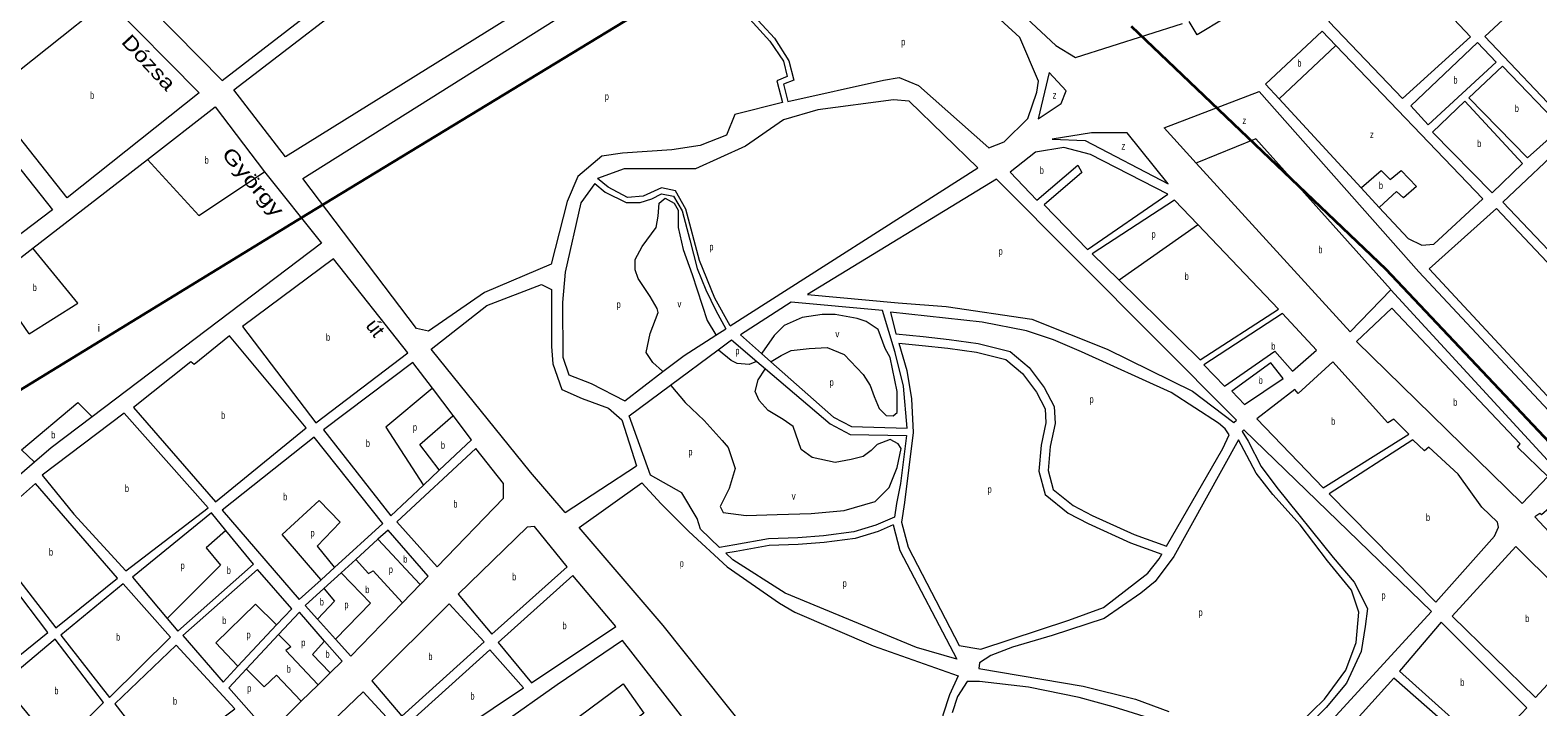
# Model space of a CAD drawing. Extents: x 639657 to 671642, y 222838 to 252123.
# Drawn here: x 651529 to 653642, y 240871 to 241819 of the extents above; entities that cross this region are included whole.
import ezdxf
from ezdxf.enums import TextEntityAlignment as Align

# ---------------------------------------------------------------- set-up
doc = ezdxf.new("R2010")
doc.units = 0
doc.header["$LTSCALE"] = 4
for name, color, linetype, lineweight in [('1', 7, 'Continuous', 13), ('21', 7, 'Continuous', 13), ('57', 7, 'Continuous', 35)]:
    doc.layers.add(name, color=color, linetype=linetype, lineweight=lineweight)
doc.layers.add('22', color=7, linetype='Continuous')
doc.layers.add('7', color=7, linetype='Continuous')

msp = doc.modelspace()

# ---------------------------------------------------------------- linework, layer by layer
at = {"layer": '1'}
for p, q in [((651533.202, 241513.553), (651693.647, 241637.904)), ((652445.94, 241363.19), (652490.538, 241391.678)), ((652490.538, 241391.678), (652504.436, 241400.555)), ((652416.258, 241340.485), (652445.94, 241363.19)), ((652279.251, 241143.051), (652379.104, 241208.619)), ((652298.866, 241122.02), (652386.88, 241184.43))]:
    msp.add_line(p, q, dxfattribs=at)
for points in [[(653570.324, 242258.051), (653579.248, 242242.871), (653594.417, 242232.155), (653413.274, 241996.413), (653364.196, 241949.086), (653281.209, 241883.007), (653165.206, 241812.463), (653153.605, 241831.215)], [(652816.4, 241981.43), (652705.06, 242047.87), (652701.56, 242043.58), (652912.44, 241848.63), (652966.69, 241797.52), (652994.308, 241780.462), (653144.489, 241828.191)], [(652523.92, 241849.63), (652566.26, 241803.34), (652585.26, 241775.67), (652590.48, 241754.2), (652576.02, 241747.99), (652583.86, 241717.45), (652517.08, 241700.94), (652505.52, 241671.81), (652468.56, 241657.49), (652428.84, 241651.21), (652359.53, 241646.81), (652330.54, 241642.25), (652296.94, 241613.99), (652282.22, 241578.91), (652259.51, 241490.81), (652166.22, 241451.53), (652087.7, 241397.06), (652071, 241400.67), (651911.38, 241611.28), (652296.5, 241852.97)], [(653340.15, 241817.61), (653260.75, 241743.24), (653279.776, 241722.643), (653394.94, 241597.967), (653420.267, 241570.547)], [(653420.267, 241570.547), (653460.64, 241526.84), (653480.08, 241517.88), (653496.73, 241519.11), (653565.49, 241582.63), (653359.322, 241797.618), (653340.15, 241817.61)], [(653163.812, 241632.729), (653118.803, 241682.089), (653251.747, 241733.118)], [(653251.747, 241733.118), (653475.736, 241480.28), (653966.518, 240955.218), (653929.04, 240919.499), (653436.473, 241455.277)], [(651693.647, 241637.904), (651788.72, 241711.59), (651857.678, 241620.602)], [(652510.549, 241404.461), (652857.56, 241626.12), (652761.52, 241719.31), (652739.46, 241721.26), (652633.14, 241707.38), (652585.42, 241693.5), (652532.01, 241656.46), (652461.95, 241624.51), (652361.89, 241624.8), (652324.59, 241611.21)], [(652938.51, 241648.14), (652902.76, 241620.13), (652940.25, 241580.78), (652997.786, 241629.739), (653003.367, 241619.69)], [(653015.45, 241644.77), (652978.01, 241654.47), (652938.51, 241648.14)], [(653003.367, 241619.69), (652950.43, 241574.34), (653011.33, 241511.43), (653123.87, 241589.2), (653015.45, 241644.77)], [(651857.678, 241620.602), (651937.52, 241520.59), (651616.214, 241277.073)], [(653436.473, 241455.277), (653379.364, 241396.341), (653163.812, 241632.729)], [(652320.974, 241603.881), (652301.05, 241576.94), (652279.39, 241479.98), (652275.49, 241437.48), (652276.13, 241360.78), (652284.51, 241335.97), (652315.81, 241323.9), (652362.81, 241299.6), (652416.258, 241340.485)], [(652320.974, 241603.881), (652335.098, 241592.101), (652364.835, 241577.647), (652384.377, 241577.647), (652400.52, 241582.749), (652414.114, 241589.551), (652431.107, 241586.15), (652443.002, 241565.744), (652454.047, 241524.932), (652464.242, 241484.971), (652476.137, 241455.213), (652490.581, 241426.305), (652504.436, 241400.555)], [(652510.549, 241404.461), (652488.882, 241443.309), (652467.641, 241496.024), (652448.099, 241568.295), (652433.656, 241593.802), (652414.114, 241598.053), (652388.625, 241586.15), (652366.535, 241584.449), (652339.346, 241598.903), (652324.59, 241611.21)], [(653133.25, 241580.81), (653017.84, 241505.58), (653055.203, 241468.913)], [(653055.203, 241468.913), (653169.24, 241357), (653278.79, 241427.88), (653165.755, 241546.654), (653133.25, 241580.81)], [(651527.801, 241393.575), (651475.6, 241468.91), (651533.202, 241513.553)], [(652279.251, 241143.051), (652230.83, 241199.53), (652091.17, 241371.82), (652169.32, 241433.09), (652246.22, 241462.48), (652260.26, 241455.62), (652259.95, 241375.52), (652261.74, 241351.3), (652274.49, 241315.46), (652303.11, 241302.82), (652339.8, 241289.18), (652358.43, 241272.93), (652379.104, 241208.619)], [(652723.98, 241426.01), (652595.91, 241437.74), (652524.79, 241392.03), (652554.562, 241365.723), (652567.573, 241354.226)], [(652567.573, 241354.226), (652655.48, 241276.55), (652680.4, 241263.67), (652758.65, 241261.29), (652753.59, 241320.22), (652741.57, 241367.22), (652723.98, 241426.01)], [(652863.56, 241409.68), (652735.29, 241423.97), (652742.716, 241393.284)], [(653121.925, 241095.829), (653200.89, 241232.88), (653210.02, 241252.02), (653204.03, 241260.02), (653194.82, 241268), (653128.53, 241311.09), (653003.01, 241368.37), (652963.6, 241385.21), (652925.85, 241397.76), (652863.56, 241409.68)], [(652742.716, 241393.284), (652780.839, 241389.816), (652817.267, 241385.61), (652857.899, 241380.002), (652902.733, 241368.785), (652929.354, 241346.352), (652950.37, 241318.31), (652964.381, 241291.671), (652965.782, 241267.836), (652958.776, 241235.588), (652955.974, 241201.938), (652962.98, 241175.299), (652991.001, 241152.866), (653017.622, 241138.845), (653076.467, 241112.206), (653121.925, 241095.829)], [(652495.62, 241094.102), (652468.67, 241119.6), (652464.38, 241134.44), (652442.53, 241170.79), (652398.98, 241195.39), (652368.93, 241278.69), (652426.719, 241321.401), (652493.768, 241370.956)], [(652493.768, 241370.956), (652512.54, 241384.83), (652547.723, 241354.829), (652559.833, 241344.503)], [(652746.653, 241380.234), (652779.541, 241377.242), (652815.678, 241373.07), (652855.494, 241367.574), (652896.826, 241357.234), (652920.105, 241337.617), (652939.652, 241311.535), (652951.923, 241288.204), (652953.062, 241268.825), (652946.249, 241237.462), (652943.198, 241200.823), (652951.819, 241168.043), (652984.043, 241142.245), (653012.066, 241127.486), (653071.711, 241100.484), (653115.515, 241084.703)], [(652746.653, 241380.234), (652758.1, 241341.93), (652764.39, 241302.21), (652766.99, 241254.94), (652754.76, 241156.91), (652750.66, 241129.39), (652760.09, 241094.31), (652831.25, 240956.47), (652861.8, 240951.57), (652984.94, 240992.03), (653033.65, 241010.06), (653095.73, 241057.99), (653111.67, 241078.03), (653115.515, 241084.703)], [(652065.86, 241353.02), (651940.44, 241258.91), (652035.04, 241138.32), (652080.707, 241181.323), (652102.764, 241202.093)], [(652102.764, 241202.093), (652147.99, 241244.68), (652122.094, 241278.84), (652093.13, 241317.048), (652065.86, 241353.02)], [(652559.833, 241344.503), (652650.43, 241267.25), (652678.84, 241252.52)], [(651616.214, 241277.073), (651558.59, 241233.4), (651535.639, 241213.609)], [(651927.63, 241248.58), (651798.52, 241146.38), (651906.59, 241021.08), (651937.104, 241048.765), (651955.907, 241065.825)], [(651955.907, 241065.825), (652023.85, 241127.47), (651927.63, 241248.58)], [(652678.84, 241252.52), (652757.65, 241251.11), (652749.24, 241183.51), (652743.74, 241155.82), (652740.645, 241136.517)], [(653274.23, 240814.31), (653343.47, 240881.58), (653373.19, 240922.15), (653387.88, 240960.98), (653391.78, 241003.47), (653381.28, 241034), (653347.57, 241075.08), (653309.48, 241125.78), (653270.92, 241168.42), (653247.52, 241198.31), (653234.39, 241222.91), (653222.9, 241244.84), (653132.52, 241081.18), (653105.93, 241046.11), (653086.22, 241029.85), (653034.44, 240994.31), (652961.56, 240970.54), (652906.03, 240954.22), (652875.83, 240942.36), (652859.79, 240932.54), (652858.79, 240924.47), (653005.23, 240899.47), (653078.49, 240881.32), (653125.42, 240864.01)], [(651535.639, 241213.609), (651370.91, 241071.56), (651365, 241070.43)], [(652386.88, 241184.43), (652413.74, 241154.96), (652452.7, 241116.48), (652506.06, 241066.99)], [(651783.5, 241142.48), (651672.55, 241052.27), (651721.158, 240994.355)], [(651721.158, 240994.355), (651736.11, 240976.54), (651842.2, 241070.47), (651803.638, 241117.776), (651783.5, 241142.48)], [(652740.645, 241136.517), (652714.534, 241125.321), (652683.565, 241115.889), (652641.161, 241110.413), (652605.177, 241107.643), (652564.056, 241106.225), (652517.21, 241097.701), (652495.62, 241094.102)], [(652030.92, 241118.4), (652016.816, 241105.552), (651985.578, 241077.097), (651965.258, 241058.587), (651940.987, 241036.478)], [(652075.939, 241042.057), (652087.39, 241053.89), (652030.92, 241118.4)], [(652506.06, 241066.99), (652579.8, 241015.8), (652601.1, 241003.46), (652710.68, 240956.09), (652829.89, 240914.18), (652817.91, 240887.66), (652808.37, 240859.16), (652808.13, 240827.98), (652812.3, 240774.71), (652810, 240751.39), (652791.58, 240728.82), (652753.37, 240702.35), (652737.81, 240703.17), (652675.757, 240659.336), (652416.557, 240984.617), (652298.866, 241122.02)], [(652739.079, 241125.541), (652717.79, 241116.412), (652685.565, 241106.598), (652642.132, 241100.989), (652605.704, 241098.185), (652565.072, 241096.783), (652518.837, 241088.371), (652504.249, 241085.938)], [(652739.079, 241125.541), (652748.13, 241089.74), (652828.06, 240937.28), (652771.45, 240953.96), (652587.63, 241029.85), (652513.97, 241076.74), (652504.249, 241085.938)], [(651848.18, 241063), (651743.15, 240970.69), (651799.64, 240905.11), (651820.61, 240927.53), (651874.69, 240985.35)], [(651874.69, 240985.35), (651895.96, 241008.09), (651848.18, 241063)], [(651940.987, 241036.478), (651914.73, 241012.56), (651931.949, 240993.505), (651957.225, 240965.534)], [(651957.225, 240965.534), (651978.79, 240941.67), (652051.064, 241016.353), (652075.939, 241042.057)], [(651906.75, 241003.35), (651877.465, 240971.92), (651832.522, 240923.685)], [(651949.691, 240918.082), (651966.49, 240934.57), (651942.094, 240962.658), (651906.75, 241003.35)], [(652271.431, 240759.203), (652313.11, 240696.98), (652479.21, 240810.26), (652359.59, 240963.4), (652268.04, 240901.69)], [(651832.522, 240923.685), (651807.77, 240897.12), (651863.7, 240833.68), (651909.362, 240878.498), (651932.964, 240901.664), (651949.691, 240918.082)], [(652268.04, 240901.69), (652189.8, 240846.57), (652211.21, 240813.51), (652236.73, 240811.01), (652271.431, 240759.203)], [(653111.57, 240850.45), (653047.42, 240870.83), (652999.46, 240883.83), (652928.38, 240898.23), (652860.04, 240906.21), (652842.84, 240906.05), (652829.06, 240884.97), (652821.78, 240862.44)]]:
    msp.add_lwpolyline(points, dxfattribs=at)
for points in [[(652243.47, 242064.8), (652366.18, 241939.58), (651887.41, 241641.53), (651815.02, 241735.54)], [(651946.8, 241863.22), (651812.55, 242005.04), (651666.63, 241882.53), (651798.33, 241748.29)], [(652774.21, 241741.46), (652872.89, 241654.22), (652894.31, 241662.48), (652927.88, 241695.04), (652940.43, 241732.24), (652942.43, 241747.31), (652916.58, 241808.89), (652779.38, 241934.48), (652764.29, 241937.57), (652684.26, 241929.85), (652682, 241941.12), (652542.74, 241917.62), (652518.51, 241890.16), (652503.52, 241883.04), (652572.51, 241807.88), (652592.71, 241775.81), (652599.55, 241748.71), (652585.26, 241743.46), (652591.1, 241718.82), (652725.22, 241749.08), (652747.23, 241752.5)], [(653446.18, 241918.03), (653349.7, 241831.14), (653452.87, 241722.97), (653548.28, 241809.85)], [(653650.42, 241886.59), (653568.17, 241810.03), (653682.75, 241689.6), (653765.46, 241768.99)], [(651766.25, 241731.24), (651581.34, 241584.03), (651467.93, 241726.57), (651637.75, 241861.17)], [(653557.75, 241801.81), (653464.26, 241712.86), (653488.72, 241686.37), (653583.89, 241774.29)], [(653592.76, 241768.33), (653545.87, 241724.36), (653627.84, 241640.18), (653675.83, 241682.55)], [(652957.459, 241759.818), (652942.121, 241694.591), (652974.245, 241716.022), (652981.384, 241733.881)], [(651560.44, 241567.36), (651491.05, 241514.17), (651373.32, 241651.79), (651446.81, 241710.76)], [(653540, 241719.47), (653494.71, 241676.05), (653578.31, 241590.81), (653620.93, 241632.06)], [(652961.562, 241666.399), (653008.154, 241664.23), (653124.157, 241603.509), (653067.048, 241674.946), (653017.077, 241674.946)], [(653685.67, 241664.9), (653593.49, 241578.05), (653822.1, 241337.73), (653916.45, 241422.99)], [(653220.04, 241272.53), (652883.52, 241610.24), (652618.92, 241448.7), (652745.91, 241436.96), (652813.17, 241431.67), (652933.23, 241413.96), (653039, 241371.93), (653158.37, 241312.82), (653216.31, 241269.27)], [(653584.43, 241568.83), (653490.07, 241484.65), (653716.57, 241240.54), (653811.98, 241327.96)], [(651954.38, 241498.71), (651827.11, 241403.81), (651929.6, 241268.48), (652058.75, 241366.92)], [(653437.91, 241429.34), (653388.35, 241382.66), (653620.6, 241155.81), (653656.27, 241193.22), (653613.94, 241234.76), (653617.66, 241239.1)], [(653284.75, 241422.02), (653174.15, 241350.05), (653203.46, 241320.22), (653273.66, 241369.28), (653298.43, 241340.98), (653332.02, 241370.32)], [(651754.71, 241353.95), (651674.15, 241290.34), (651789.27, 241158.12), (651916.32, 241261.62), (651808.78, 241390.4), (651759.05, 241350.23)], [(653268.21, 241352.53), (653213.71, 241313.26), (653231.13, 241294.14), (653285.62, 241330.65)], [(653301.79, 241315.41), (653248.75, 241274.29), (653341.78, 241177.67), (653461.47, 241252.91), (653440.85, 241273.68), (653432.3, 241268.77), (653355.18, 241354.05), (653306.68, 241309.55)], [(651661.32, 241282.16), (651546.04, 241195.14), (651590.6, 241140.73), (651663.33, 241061.32), (651778.61, 241149.42)], [(653493.36, 241004.39), (653230.29, 241258.87), (653228.16, 241256.71), (653236.36, 241242.81), (653254.55, 241207.28), (653276.74, 241178.15), (653355.59, 241079.99), (653384.94, 241045.32), (653403.56, 241008.41), (653400.57, 240983.13), (653394.99, 240948.14), (653374.44, 240903.89), (653345.73, 240869.77), (653268.26, 240792.73), (653287.22, 240779.75)], [(653467.46, 241244.9), (653349.92, 241169.14), (653499.69, 241017.34), (653581.59, 241109.98), (653587.39, 241122.39), (653585.71, 241129.36), (653564.01, 241150.66), (653530.8, 241196.58), (653489.59, 241234.36), (653483.73, 241229.47)], [(652154.01, 241232.91), (652043.17, 241129.8), (652099.63, 241066.9), (652192.8, 241162.86), (652192.61, 241183.82)], [(651537.01, 241183.77), (651460.78, 241116.44), (651565.18, 240981.43), (651651.6, 241051)], [(653645.26, 241141.73), (653638.32, 241136.83), (653845.71, 240915.15), (653885.15, 240951.52), (653679.95, 241167.84), (653647.43, 241139.6)], [(652225.95, 241122.32), (652129, 241028.48), (652176.26, 240972.48), (652281.8, 241066.94), (652236.15, 241123.49)], [(651451.71, 241109.37), (651377.59, 241045.29), (651482.47, 240917.27), (651553.96, 240974.88)], [(653611.83, 241095.21), (653522.45, 240997.67), (653639.07, 240883.72), (653727.93, 240980.18)], [(652289.98, 241054.66), (652185.5, 240960.74), (652232.23, 240904.21), (652350.28, 240983.2)], [(651659.74, 241043.02), (651572.26, 240971.29), (651640.77, 240883.78), (651725.98, 240968.39)], [(652116.76, 241014.93), (652008.12, 240907), (652050.49, 240857.41), (652165.61, 240961.64)], [(653506.94, 240989.46), (653448.46, 240920.68), (653571.5, 240810.56), (653626.85, 240869.1)], [(651564.25, 240965.3), (651490.66, 240903.37), (651566.73, 240811.1), (651632.23, 240876.72)], [(651734.1, 240957.1), (651647.83, 240874.71), (651713.62, 240790.4), (651816.1, 240867.64)], [(652173.78, 240950.43), (652058.65, 240846.74), (652091.75, 240811.04), (652221.01, 240897.12)], [(653440.48, 240910.94), (653366.01, 240828.04), (653628.43, 240585.37), (653683.23, 240645.52), (653572.76, 240790.69), (653560.26, 240805.62)], [(651995.9, 240891.85), (651897.87, 240797.99), (651938.05, 240752.68), (652039.32, 240844.41)]]:
    msp.add_lwpolyline(points, close=True, dxfattribs=at)
at = {"layer": '21'}
for points in [[(653279.776, 241722.643), (653280.276, 241723.114), (653358.822, 241797.147), (653359.322, 241797.618)], [(653436.473, 241455.277), (653436.026, 241455.777), (653247.305, 241666.91), (653164.312, 241632.934), (653163.812, 241632.729)], [(651693.647, 241637.904), (651765.919, 241559.401), (651857.678, 241620.602)], [(653394.94, 241597.967), (653395.44, 241598.398), (653423.109, 241622.267), (653435.602, 241609.765), (653450.771, 241622.267), (653472.187, 241599.943), (653454.341, 241583.869), (653444.525, 241592.799), (653420.767, 241571.006), (653420.267, 241570.547)], [(652416.258, 241340.485), (652415.758, 241340.932), (652401.846, 241353.362), (652392.739, 241367.382), (652398.343, 241394.022), (652409.552, 241423.466), (652408.151, 241429.074), (652398.343, 241445.898), (652381.53, 241471.136), (652377.327, 241483.054), (652377.327, 241497.775), (652387.135, 241516.002), (652406.75, 241542.641), (652409.552, 241558.064), (652410.953, 241576.291), (652419.36, 241583.302), (652431.969, 241576.291), (652437.574, 241566.477), (652437.574, 241542.641), (652444.579, 241511.796), (652457.189, 241476.744), (652478.205, 241412.249), (652490.238, 241392.178), (652490.538, 241391.678)], [(653055.203, 241468.913), (653055.703, 241469.265), (653165.255, 241546.302), (653165.755, 241546.654)], [(651527.801, 241393.575), (651596.038, 241436.492), (651533.202, 241513.553)], [(652567.573, 241354.226), (652568.074, 241354.539), (652581.885, 241363.176), (652595.896, 241370.187), (652621.115, 241372.991), (652646.335, 241374.393), (652670.153, 241364.578), (652696.774, 241336.537), (652706.581, 241321.114), (652712.186, 241305.691), (652719.191, 241288.866), (652728.999, 241279.052), (652738.806, 241278.352), (652744.411, 241283.258), (652744.411, 241312.702), (652734.603, 241360.372), (652727.598, 241372.991), (652717.79, 241399.63), (652700.977, 241410.847), (652688.367, 241415.053), (652657.543, 241420.661), (652639.329, 241420.661), (652611.308, 241416.455), (652586.088, 241405.238), (652572.077, 241391.218), (652554.905, 241366.223), (652554.562, 241365.723)], [(652547.723, 241354.829), (652547.223, 241354.629), (652537.05, 241350.558), (652520.237, 241351.96), (652511.831, 241356.166), (652494.268, 241370.547), (652493.768, 241370.956)], [(652426.719, 241321.401), (652427.147, 241320.901), (652447.381, 241297.279), (652474.002, 241272.042), (652499.221, 241244), (652507.628, 241234.186), (652517.435, 241204.742), (652509.029, 241176.701), (652496.419, 241151.463), (652500.622, 241143.051), (652532.847, 241138.845), (652576.281, 241140.247), (652623.917, 241141.649), (652670.153, 241145.855), (652713.587, 241158.474), (652733.202, 241178.103), (652744.411, 241206.144), (652750.015, 241232.784), (652745.812, 241239.094), (652734.603, 241245.402), (652716.389, 241238.392), (652707.982, 241229.979), (652696.774, 241221.567), (652679.961, 241217.361), (652657.543, 241213.155), (652625.319, 241220.165), (652609.907, 241231.381), (652598.698, 241263.629), (652584.687, 241273.444), (652563.671, 241286.062), (652551.061, 241300.084), (652545.457, 241312.702), (652549.66, 241328.826), (652559.509, 241344.003), (652559.833, 241344.503)], [(652093.13, 241317.048), (652092.63, 241316.631), (652027.616, 241262.414), (652080.38, 241181.823), (652080.707, 241181.323)], [(651535.639, 241213.609), (651517.337, 241231.004), (651596.038, 241297.259), (651616.214, 241277.073)], [(652102.764, 241202.093), (652102.389, 241202.593), (652075.518, 241238.446), (652121.594, 241278.406), (652122.094, 241278.84)], [(651937.104, 241048.765), (651936.672, 241049.265), (651882.577, 241111.946), (651934.471, 241159.883), (651963.745, 241129.257), (651931.81, 241095.967), (651955.507, 241066.325), (651955.907, 241065.825)], [(651803.638, 241117.776), (651803.138, 241117.331), (651776.126, 241093.304), (651796.086, 241069.336), (651721.658, 240994.855), (651721.158, 240994.355)], [(652016.816, 241105.552), (652017.282, 241105.052), (652075.473, 241042.558), (652075.939, 241042.057)], [(651985.578, 241077.097), (651986.036, 241076.597), (652003.664, 241057.352), (652010.317, 241061.346), (652050.611, 241016.853), (652051.064, 241016.353)], [(651965.258, 241058.587), (651965.741, 241058.087), (652006.326, 241016.073), (651957.711, 240966.034), (651957.225, 240965.534)], [(651940.987, 241036.478), (651941.403, 241035.978), (651955.762, 241018.736), (651932.421, 240994.005), (651931.949, 240993.505)], [(651820.61, 240927.53), (651820.132, 240928.03), (651789.432, 240960.147), (651845.319, 241014.741), (651874.19, 240985.85), (651874.69, 240985.35)], [(651877.465, 240971.92), (651877.965, 240971.42), (651894.552, 240954.821), (651887.899, 240949.494), (651932.493, 240902.164), (651932.964, 240901.664)], [(651942.094, 240962.658), (651941.636, 240962.158), (651925.157, 240944.168), (651949.221, 240918.582), (651949.691, 240918.082)], [(651832.522, 240923.685), (651833.022, 240923.185), (651857.295, 240898.894), (651874.593, 240914.873), (651908.884, 240878.998), (651909.362, 240878.498)], [(652236.73, 240811.01), (652237.23, 240811.382), (652360.274, 240902.889), (652389.548, 240861.61), (652325.678, 240813.673), (652334.992, 240803.021), (652271.931, 240759.548), (652271.431, 240759.203)]]:
    msp.add_lwpolyline(points, dxfattribs=at)
at = {"layer": '57'}
for points in [[(653106.626, 242368.869), (652978.529, 242239.779), (652908.052, 242181.018), (652588.91, 241978.322), (652468.654, 241896.695), (651918.629, 241561.782), (651394.642, 241240.93), (651126.243, 241077.567), (651019.464, 240998.015), (650802.875, 240806.658)], [(653072.5, 241824.536), (653429.476, 241484.22), (654000, 240880.161)]]:
    msp.add_lwpolyline(points, dxfattribs=at)

# ---------------------------------------------------------------- texts
at = {"layer": '22'}
for s, rotation, width, p in [('Dózsa', 312.971, 1.25, (651688.309, 241766.946)), ('György', 310.106, 1.35, (651834.095, 241599.882))]:
    msp.add_text(s, height=20, rotation=rotation, dxfattribs=dict(at, width=width)).set_placement(p, align=Align.CENTER)
msp.add_text('út', height=20, rotation=307.16, dxfattribs=at).set_placement((652005.376, 241395.777), align=Align.CENTER)
at = {"layer": '7'}
for s, width, p in [('p', 0.75, (652750.115, 241797.67)), ('b', 0.75, (653305.45, 241767.757)), ('b', 0.75, (653524.142, 241744.09)), ('b', 0.75, (651613.243, 241722.6)), ('p', 0.75, (652334.688, 241721.16)), ('z', 0.8, (652962.549, 241723.061)), ('b', 0.75, (653610.129, 241704.255)), ('z', 0.8, (653228.464, 241687.343)), ('z', 0.8, (653407.176, 241667.745)), ('b', 0.75, (653557.389, 241655.14)), ('b', 0.75, (651773.837, 241631.899)), ('z', 0.8, (653058.921, 241651.624)), ('b', 0.75, (652944.348, 241617.625)), ('b', 0.75, (653419.669, 241596.308)), ('p', 0.75, (653101.013, 241528.037)), ('p', 0.75, (652481.319, 241510.43)), ('p', 0.75, (652886.648, 241504.202)), ('b', 0.75, (653334.868, 241506.409)), ('b', 0.75, (653147.479, 241468.905)), ('b', 0.75, (651532.933, 241453.297)), ('p', 0.75, (652351.325, 241429.657)), ('v', 0.85, (652436.484, 241430.512)), ('b', 0.75, (651943.982, 241383.595)), ('v', 0.85, (652657.855, 241388.45)), ('p', 0.75, (652517.747, 241364.614)), ('b', 0.75, (653268.909, 241371.12)), ('p', 0.75, (652649.865, 241320.53)), ('b', 0.75, (653251.197, 241323.335)), ('p', 0.75, (653014.146, 241296.695)), ('b', 0.75, (653523.857, 241292.575)), ('b', 0.75, (651796.958, 241274.26)), ('p', 0.75, (652065.822, 241257.61)), ('b', 0.75, (653352.74, 241265.86)), ('b', 0.75, (651558.847, 241246.849)), ('b', 0.75, (651999.8, 241235.017)), ('b', 0.75, (652104.994, 241232.273)), ('p', 0.75, (652451.896, 241223.005)), ('b', 0.75, (651662.046, 241171.74)), ('p', 0.75, (652871.236, 241170.508)), ('b', 0.75, (651883.968, 241160.13)), ('b', 0.75, (652122.502, 241149.905)), ('v', 0.85, (652596.581, 241161.055)), ('b', 0.75, (653485.674, 241131.12)), ('p', 0.75, (651922.21, 241109.425)), ('b', 0.75, (651555.637, 241082.6)), ('p', 0.75, (651740.179, 241063.688)), ('b', 0.75, (652052.335, 241072.645)), ('p', 0.75, (652439.703, 241066.755)), ('b', 0.75, (651804.871, 241056.847)), ('p', 0.75, (652031.977, 241058.2)), ('b', 0.75, (652204.887, 241047.985)), ('b', 0.75, (651999.109, 241030.035)), ('p', 0.75, (652668.079, 241038.714)), ('p', 0.75, (653423.262, 241021.889)), ('b', 0.75, (651935.239, 241012.725)), ('p', 0.75, (651969.776, 241008.805)), ('p', 0.75, (653166.864, 240998.054)), ('b', 0.75, (651798.62, 240986.718)), ('b', 0.75, (652275.475, 240979.435)), ('b', 0.75, (653624.703, 240989.465)), ('b', 0.75, (651649.696, 240963.4)), ('p', 0.75, (651832.567, 240966.727)), ('p', 0.75, (651909.404, 240955.75)), ('b', 0.75, (651943.223, 240939.488)), ('b', 0.75, (652087.48, 240936.17)), ('b', 0.75, (651888.919, 240918.515)), ('p', 0.75, (651833.482, 240891.72)), ('b', 0.75, (653533.805, 240900.01)), ('b', 0.75, (651563.293, 240888.2)), ('b', 0.75, (651729.539, 240873.75)), ('b', 0.75, (652146.401, 240880.735))]:
    msp.add_text(s, height=10, dxfattribs=dict(at, width=width)).set_placement(p)
msp.add_text('i', height=10, dxfattribs=at).set_placement((651624.112, 241396.644))

doc.saveas('drawing.dxf')
